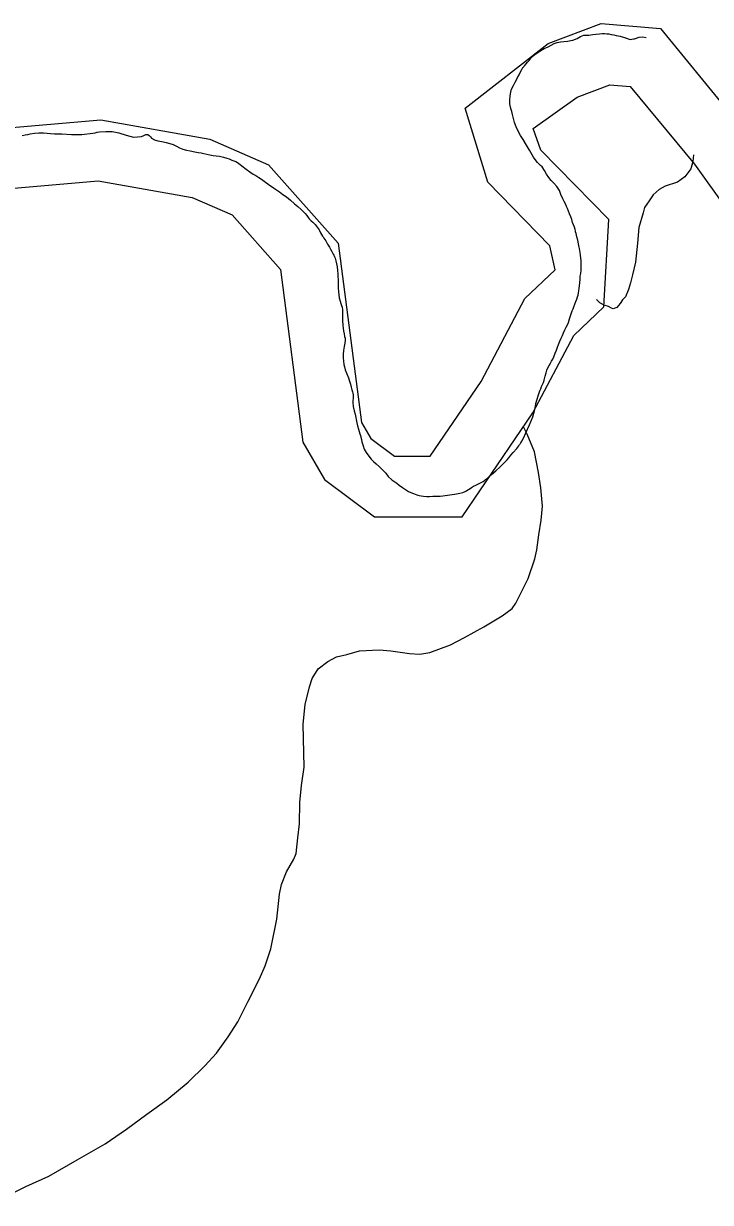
# Model space of a CAD drawing. Extents: x 2082433 to 2279600, y 546599 to 755198.
# Drawn here: x 2230682 to 2232544, y 590766 to 593963 of the extents above; entities that cross this region are included whole.
import ezdxf

# ---------------------------------------------------------------- set-up
doc = ezdxf.new("R2010")
doc.units = 0
for name, color, linetype in [('Exist Boundary Political Fire Districts', 7, 'Continuous'), ('Exist Hydrographic Creek Single Shore', 7, 'Continuous'), ('Exist Hydrographic Misc Water Feature', 7, 'Continuous'), ('Exist Hydrographic River Shore', 7, 'Continuous')]:
    doc.layers.add(name, color=color, linetype=linetype)

msp = doc.modelspace()

# ---------------------------------------------------------------- linework, layer by layer
at = {"layer": 'Exist Boundary Political Fire Districts'}
for points in [[(2232170.7, 593423.4), (2232168.3, 593431.2), (2232165.8, 593438.3), (2232162.7, 593446.6), (2232159.7, 593454.3), (2232156.8, 593460.8), (2232153.9, 593466.9), (2232151, 593473.4), (2232147.6, 593480.2), (2232144.1, 593487.7), (2232139.2, 593499.2), (2232134.8, 593509.6), (2232128.1, 593520.5), (2232120.1, 593529.8), (2232112.7, 593537.4), (2232105.9, 593545), (2232100.2, 593554.4), (2232094.7, 593564.4), (2232088.1, 593573.8), (2232084, 593577.7), (2232080.1, 593581.3), (2232075.6, 593586.2), (2232069.4, 593593.8), (2232064.9, 593600.4), (2232061.2, 593606.6), (2232053.6, 593619.3), (2232045.4, 593633.1), (2232036.8, 593647.8), (2232029.7, 593658.9), (2232023.7, 593669.3), (2232018, 593682.2), (2232013.5, 593694.7), (2232010.2, 593705.5), (2232007.5, 593716.2), (2232005.5, 593724), (2232003.2, 593732), (2232001.6, 593740.3), (2232000.7, 593744.6), (2232000.3, 593748.9), (2232000.3, 593754.2), (2232001.6, 593766.4), (2232003, 593776.2), (2232005.1, 593785), (2232010, 593794.5), (2232015.1, 593804.1), (2232020, 593813.5), (2232021.5, 593816.4), (2232025.6, 593823.5), (2232029.7, 593831.4), (2232032.7, 593837.8), (2232036, 593843.1), (2232037.2, 593844.6), (2232038.5, 593846.3), (2232040.3, 593848.3), (2232044.8, 593853.5), (2232048.5, 593857.8), (2232052.8, 593862.6), (2232055.5, 593865.7), (2232057.7, 593868.5), (2232060, 593871.1), (2232063.9, 593875.1), (2232068.4, 593879), (2232074.2, 593883.1), (2232084.2, 593889.5), (2232093.4, 593894.6), (2232104.1, 593899.9), (2232112.9, 593904.3), (2232120.9, 593908.2), (2232128.7, 593911.1), (2232137.5, 593912.9), (2232146.7, 593913.9), (2232156.8, 593915.1), (2232161.5, 593915.7), (2232166, 593916.5), (2232171.3, 593917.9), (2232183, 593922.5), (2232192.5, 593927.5), (2232201.3, 593930.7), (2232205, 593931.1), (2232209.5, 593931.3), (2232214.8, 593931.5), (2232225.5, 593932.5), (2232234.1, 593934), (2232243.3, 593935.1), (2232250.5, 593935.4), (2232257.1, 593935.5), (2232263.2, 593935.1), (2232269.2, 593934.3), (2232275.5, 593933.3), (2232282.7, 593931.9), (2232288.8, 593930.6), (2232294, 593929.6), (2232299.9, 593928.7), (2232314.3, 593924.2), (2232327, 593918.9), (2232336.2, 593921), (2232338.5, 593921.5), (2232351.2, 593925.6), (2232360.2, 593926.4), (2232370, 593925.1)], [(2230677.7, 593659), (2230686, 593660.5), (2230693.3, 593662), (2230700.1, 593663.4), (2230711.2, 593665.2), (2230723.1, 593666.2), (2230735.8, 593666.2), (2230745.4, 593665.3), (2230754.8, 593664.2), (2230765.3, 593663.4), (2230772.7, 593663.2), (2230779.5, 593663.3), (2230785.8, 593663.4), (2230812.1, 593661.9), (2230839.7, 593662.1), (2230869.7, 593665.5), (2230876, 593666.6), (2230881.8, 593667.7), (2230887.3, 593668.6), (2230904.5, 593670.1), (2230922.2, 593669.5), (2230939.8, 593666.2), (2230959.7, 593659.5)], [(2230959.7, 593659.5), (2230979.8, 593654.4), (2231001.9, 593656.6), (2231008.1, 593659.2), (2231013.4, 593661.4), (2231018.5, 593661.4), (2231022.2, 593659.1), (2231025.7, 593655.7), (2231029, 593652.2), (2231036.8, 593647.3), (2231045.8, 593644.8), (2231057.1, 593642.6), (2231068.8, 593640), (2231078.2, 593637.4), (2231087.2, 593634.2), (2231096.1, 593630.2), (2231105.1, 593625.9), (2231113.7, 593622.2), (2231123.5, 593619.2), (2231133.8, 593617.1), (2231146.3, 593615), (2231155.5, 593613.4), (2231163.3, 593612), (2231170.5, 593610.6), (2231178.5, 593608.7), (2231187.3, 593606.6), (2231195.7, 593605), (2231204.3, 593604), (2231212.9, 593602.9), (2231223.8, 593600.6), (2231232.8, 593597.9), (2231239.8, 593595.4), (2231247, 593592.6), (2231252.3, 593590.5), (2231257.2, 593588.2), (2231261.7, 593585.8), (2231265.2, 593583.3), (2231268.9, 593580.3), (2231273.8, 593576.6), (2231285.7, 593567.4), (2231295.2, 593560.4), (2231304.2, 593554.6), (2231311.6, 593550.3), (2231319.6, 593545.5), (2231326.9, 593540.6), (2231330.4, 593538.1), (2231333.9, 593535.4), (2231338.2, 593532.2), (2231344, 593528), (2231349.1, 593524.5), (2231353, 593521.8), (2231359.5, 593517.3), (2231367.5, 593511.8), (2231375.5, 593506.2), (2231385.2, 593499.3), (2231394.4, 593492.3), (2231405.5, 593483.4), (2231416.8, 593474), (2231426, 593466.3), (2231434.6, 593458.6), (2231439.7, 593453.4), (2231445.3, 593447.7), (2231449.8, 593442.2), (2231451.8, 593439.5), (2231453.7, 593436.7), (2231456.5, 593433.4), (2231461.5, 593428.1), (2231466, 593424.1), (2231469.7, 593420.6), (2231472.5, 593417.8), (2231475.4, 593414.5), (2231478.3, 593410.9), (2231483, 593403), (2231487.3, 593394.9), (2231492.4, 593386.1), (2231494.1, 593384), (2231495.3, 593382.1), (2231496.5, 593380.5), (2231501.2, 593373.4), (2231506, 593364.7), (2231511.1, 593356.1), (2231514.6, 593350.4), (2231518.1, 593344.6), (2231521.7, 593337.7), (2231523.2, 593334.9), (2231524.4, 593332.5), (2231525.4, 593330.1), (2231526.7, 593326.8), (2231528.1, 593323.1), (2231528.9, 593319.3), (2231530.8, 593311.2), (2231532, 593303.1), (2231533, 593293.3), (2231533.8, 593284), (2231534.3, 593276.1), (2231534.5, 593268.9), (2231534.7, 593258.2), (2231535.1, 593246.4), (2231535.5, 593235), (2231536.5, 593227.1)], [(2231901.9, 592707.8), (2231908.3, 592711.2), (2231915.4, 592714.8), (2231922.4, 592718.2), (2231928.2, 592721.2), (2231931.4, 592723.3), (2231934.9, 592726.1), (2231938.8, 592729.2), (2231950.9, 592739.7), (2231962.2, 592749.6), (2231974.3, 592760.8), (2231981.5, 592767.7), (2231988.2, 592774.2), (2231993, 592779.3), (2231997.5, 592784.9), (2232003.4, 592792.3), (2232009.6, 592799.6), (2232019.4, 592810.5), (2232024.7, 592817.6), (2232027, 592821.2), (2232029, 592824.2), (2232030.3, 592825.6), (2232033.3, 592830.1), (2232038.3, 592840.2), (2232044.2, 592853.2), (2232054.1, 592874.9), (2232062.5, 592896), (2232068, 592916), (2232068.8, 592920.6), (2232069.8, 592925.6), (2232071.3, 592932), (2232074.6, 592944.3), (2232077.2, 592953.4), (2232080.1, 592961.7), (2232081.9, 592966.9), (2232084.2, 592972.4), (2232086.7, 592978.1), (2232089.3, 592983.6), (2232091.6, 592989), (2232094, 592996.1), (2232096.7, 593006.6), (2232098.6, 593015.1), (2232100.8, 593022.9), (2232103.5, 593029), (2232107, 593035.3), (2232110.7, 593041.7), (2232113.9, 593047.1), (2232117, 593052.5), (2232120.1, 593059.3), (2232123.8, 593069.1), (2232126.9, 593077.3), (2232129.3, 593084.9), (2232132.2, 593092.7), (2232135.7, 593101), (2232139.6, 593109.7), (2232143.1, 593117), (2232146.3, 593124), (2232150, 593132.1), (2232153.5, 593139.6), (2232156.6, 593146), (2232159.2, 593152.1), (2232162.7, 593162), (2232166, 593172.6), (2232169.5, 593183.3), (2232171.8, 593189.1), (2232174, 593194.6), (2232176.7, 593201.3), (2232179.8, 593209), (2232182, 593215.3), (2232184.1, 593221.3), (2232185.5, 593226.5), (2232186.9, 593232.1), (2232188, 593238.1), (2232188.8, 593245), (2232189.6, 593251.5), (2232190, 593259.3), (2232191, 593269.2), (2232191.6, 593277.6), (2232192.7, 593285.3), (2232193.5, 593293.7), (2232194.3, 593302.6), (2232194.3, 593312.1), (2232193.9, 593319.7), (2232193.3, 593326.8), (2232192.3, 593334.9), (2232191.2, 593341.6), (2232190.2, 593347.3), (2232189.2, 593352.5), (2232188.6, 593356.4), (2232187.8, 593360.5), (2232186.7, 593365.4), (2232184.5, 593375.6), (2232182.2, 593384.1), (2232180, 593393.4), (2232178.9, 593397.4), (2232178.3, 593401), (2232177.3, 593404.6), (2232175.4, 593410.5), (2232173.2, 593416.7), (2232170.7, 593423.4)], [(2231536.5, 593227.1), (2231537.9, 593219.1), (2231540.4, 593209.7), (2231542.5, 593203.4), (2231544.3, 593198), (2231545.5, 593193.3), (2231546.6, 593186.5), (2231546.8, 593178.6), (2231546.6, 593170.1), (2231547, 593157.6), (2231548, 593144.3), (2231549.8, 593129.3), (2231551.1, 593121.3), (2231552.5, 593114.1), (2231553.7, 593109.3), (2231553.9, 593103.8), (2231552.9, 593095.7), (2231551.5, 593086.9), (2231549.4, 593076.3), (2231548.4, 593066.6), (2231548.4, 593056), (2231549.4, 593046.8), (2231550.7, 593038.2), (2231551.7, 593032.1), (2231554.3, 593024.1), (2231558.4, 593013.1), (2231563, 593001.7), (2231565, 592995.9), (2231566.6, 592990.3), (2231568.3, 592984.5), (2231570.3, 592977), (2231572, 592969.7), (2231573.8, 592963.7), (2231574.9, 592960.3), (2231575.3, 592956.1), (2231575.7, 592951.7), (2231575.5, 592945.9), (2231575.1, 592940.5), (2231574.9, 592935.3), (2231575.7, 592924.1), (2231578.5, 592912.8), (2231581, 592903.2), (2231581.8, 592899.1), (2231582.8, 592894.1), (2231583.5, 592888.9), (2231585.3, 592880.1), (2231587.2, 592871.8), (2231589.8, 592862.9), (2231592.1, 592856.3), (2231593.9, 592850.2), (2231595.6, 592845.6), (2231596.8, 592841), (2231598, 592834.7), (2231599.5, 592828.1), (2231602.3, 592817.9), (2231605.8, 592808.8), (2231610.9, 592799.6), (2231617.7, 592789.8), (2231624.7, 592781.1), (2231630.8, 592774.8), (2231638, 592768.6), (2231647.2, 592760.7), (2231656.3, 592752), (2231663.8, 592743.1), (2231670.8, 592734.4), (2231680.2, 592725.6), (2231685.8, 592721.6), (2231690.9, 592718.2), (2231694.2, 592716), (2231700.5, 592711.4), (2231709.8, 592704.5), (2231719.8, 592697.6), (2231726, 592693.9), (2231732.3, 592690.8), (2231739.5, 592688), (2231744, 592686.4), (2231747.9, 592685.1), (2231751, 592684), (2231754.7, 592682.9), (2231760.2, 592681.9), (2231766.2, 592681.2), (2231775, 592680.5), (2231783, 592680.5), (2231791.8, 592680.8), (2231801.8, 592681.1), (2231811.3, 592681.5), (2231818.7, 592682), (2231831, 592683.8), (2231837.9, 592684.8), (2231844.3, 592685.6), (2231850.2, 592686.2), (2231856.2, 592687.2), (2231864.8, 592689.1), (2231873, 592691.5), (2231879.6, 592694), (2231882.8, 592695.7), (2231886.5, 592697.9), (2231890.2, 592700.4), (2231896.2, 592704.3), (2231901.9, 592707.8)]]:
    msp.add_lwpolyline(points, dxfattribs=at)
at = {"layer": 'Exist Hydrographic Creek Single Shore'}
for points in [[(2232006.9, 592376.9), (2232016.9, 592391.2), (2232032.5, 592421.3), (2232050.2, 592457.5), (2232068, 592511.6), (2232073.7, 592535.9), (2232079.3, 592576), (2232085, 592615.7), (2232088.7, 592654), (2232084.4, 592703.8), (2232078, 592745.7), (2232067.4, 592801.6), (2232047.3, 592849.3), (2232037.1, 592869.3)], [(2230600.4, 590766.2), (2230688.4, 590808.9), (2230750.1, 590837.7), (2230827.6, 590882), (2230903.1, 590924.9), (2230960.9, 590965.2), (2231016.5, 591005.5), (2231070, 591044.1), (2231127.8, 591092.6), (2231173.6, 591136.8), (2231205.1, 591170.9), (2231236.7, 591215.2), (2231262.6, 591255.5), (2231289.8, 591309.8), (2231321.4, 591372), (2231337.2, 591408.1), (2231352.6, 591454), (2231368.2, 591534.4), (2231375.5, 591602.2), (2231381.5, 591628.1), (2231394.8, 591662.2), (2231414.7, 591696.5), (2231420.7, 591712.6), (2231426, 591754.4), (2231430.3, 591792.7), (2231431.3, 591850.5), (2231435.2, 591896.6), (2231442.6, 591946.6), (2231439.9, 592062.6), (2231445.5, 592116.4), (2231456.9, 592164.6), (2231464.7, 592186.5), (2231480.7, 592212.9), (2231506.6, 592233), (2231530.1, 592245.2), (2231558, 592251.5), (2231592.5, 592261.8), (2231646, 592264.2), (2231678, 592262.2), (2231728.2, 592254.7), (2231756.3, 592252.9), (2231783.8, 592257.2), (2231840, 592277.6), (2231877.7, 592297.8), (2231929.8, 592326.5), (2231979.4, 592356.7), (2232006.9, 592376.9)]]:
    msp.add_lwpolyline(points, dxfattribs=at)
at = {"layer": 'Exist Hydrographic Misc Water Feature'}
msp.add_lwpolyline([(2232498.6, 593606.9), (2232497, 593588.9), (2232491, 593568.7), (2232475, 593546.8), (2232455.1, 593532.3), (2232421.7, 593522), (2232405.5, 593512.2), (2232389.5, 593498), (2232384, 593489.9), (2232378, 593481.9), (2232365.9, 593463.8), (2232362, 593449.8), (2232350.6, 593409.4), (2232346.7, 593367.4), (2232341.3, 593315.5), (2232333.5, 593281.4), (2232327.8, 593259.6), (2232321.9, 593241.4), (2232314.3, 593221.5), (2232306.1, 593213.4), (2232300.1, 593203.3), (2232290.3, 593193), (2232280.4, 593189.3), (2232276.3, 593191.1), (2232268.1, 593195.2), (2232256, 593199), (2232244.3, 593204.9), (2232235.7, 593214.7)], dxfattribs=at)
at = {"layer": 'Exist Hydrographic River Shore'}
for points in [[(2231879.5, 593733.1), (2232104.2, 593908.5), (2232248, 593962.5), (2232408.8, 593949.5), (2232669.7, 593630.7)], [(2232063.3, 593678), (2232183.1, 593762.9), (2232271.4, 593796), (2232326.7, 593791.5), (2232501.2, 593581.5), (2232590.2, 593457.1)], [(2232123.7, 593294.6), (2232109, 593359.5), (2231940.5, 593532.4), (2231879.5, 593733.1)], [(2230105.6, 593276.7), (2230215.7, 593544.5), (2230430.5, 593661.5), (2230891.3, 593701.1), (2231186.5, 593649.3), (2231345.9, 593579.7), (2231534.8, 593367), (2231597.9, 592881.3), (2231623.2, 592837.3), (2231687.9, 592789.3), (2231784.3, 592789.3), (2231922.3, 592992.3), (2232041.5, 593217.5), (2232123.7, 593294.6)], [(2232255.2, 593194.8), (2232268.5, 593431), (2232084.7, 593619.5), (2232063.3, 593678)], [(2230215.2, 593111.8), (2230345.3, 593428.3), (2230478.7, 593501), (2230884, 593535.8), (2231138.8, 593491.1), (2231247.2, 593443.8), (2231378.6, 593295.8), (2231439.4, 592827.8), (2231498.1, 592725.9), (2231633.6, 592625.3), (2231871, 592625.2), (2232063.1, 592907.5), (2232174, 593117.2), (2232255.2, 593194.8)]]:
    msp.add_lwpolyline(points, dxfattribs=at)

doc.saveas('drawing.dxf')
